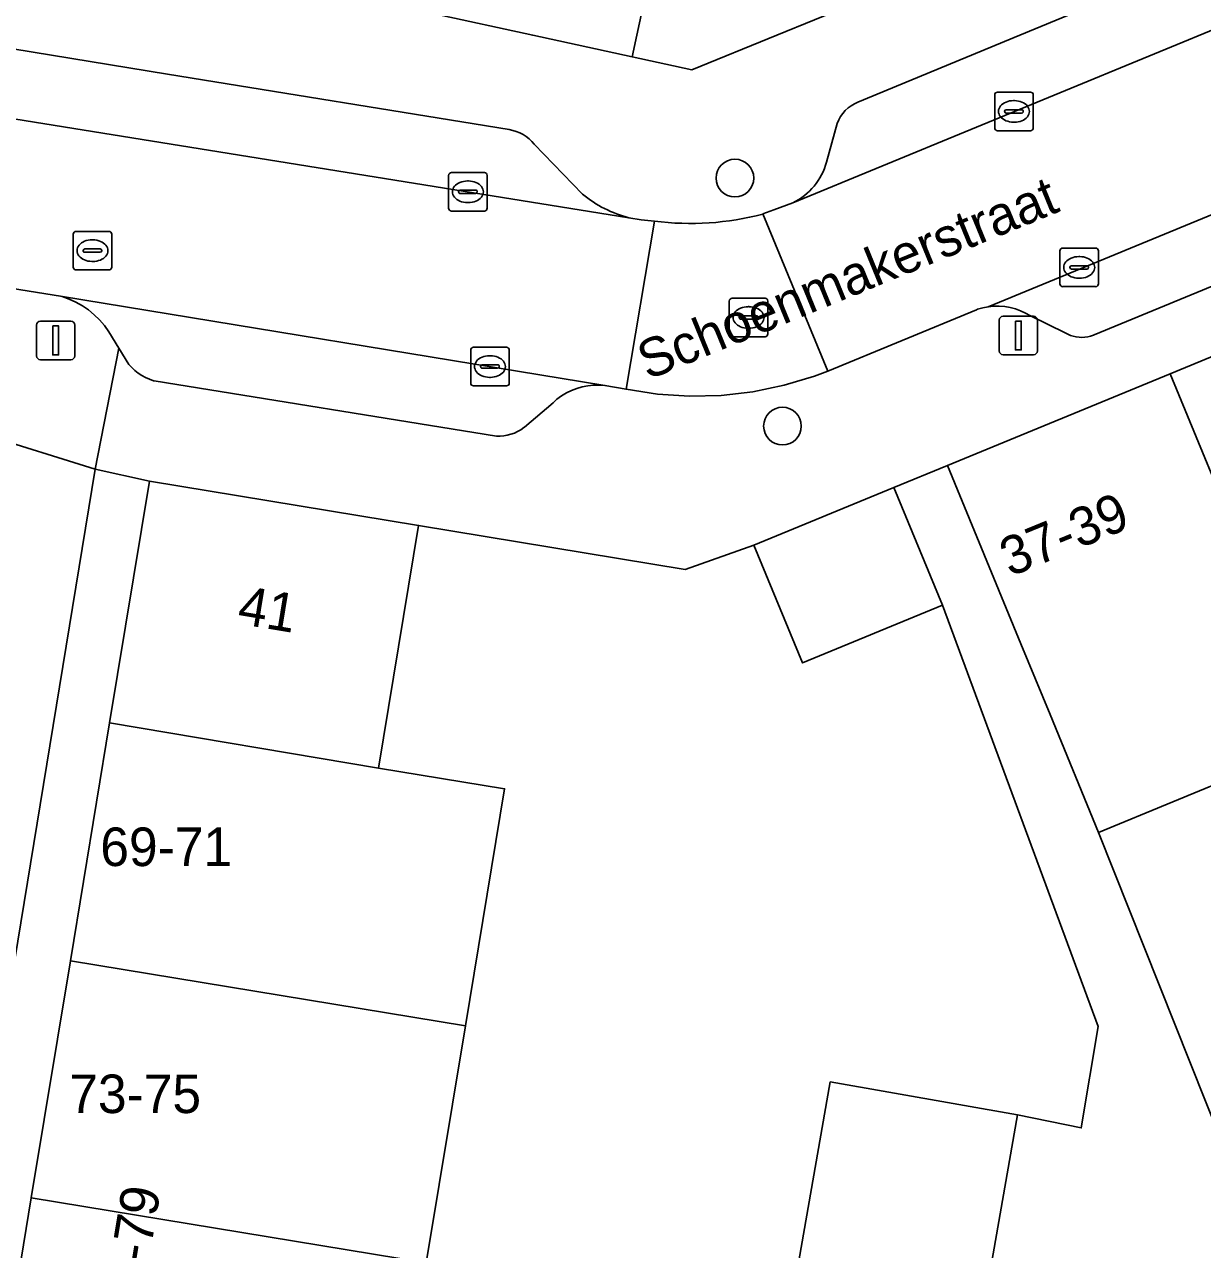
# Model space of a CAD drawing. Extents: x 160856 to 161310, y 384024 to 384878.
# Drawn here: x 161149.61 to 161180.17, y 384718.5 to 384750.28 of the extents above; entities that cross this region are included whole.
import ezdxf

# ---------------------------------------------------------------- set-up
doc = ezdxf.new("R2010")
doc.units = 0
for name, color, linetype in [('IMGEO_Boom', 7, 'Continuous'), ('IMGEO_Erf', 7, 'Continuous'), ('IMGEO_Kolk', 7, 'Continuous'), ('IMGEO_Lichtmast', 7, 'Continuous'), ('IMGEO_Muur', 7, 'Continuous'), ('IMGEO_Openbare_ruimte_label', 7, 'Continuous'), ('IMGEO_Pand', 7, 'Continuous'), ('IMGEO_Pand_nummerreeks', 7, 'Continuous'), ('IMGEO_Parkeervlak_open', 7, 'Continuous'), ('IMGEO_Rijbaan_lokaal_open', 7, 'Continuous'), ('IMGEO_Rioolput', 7, 'Continuous'), ('IMGEO_Voetpad_open', 7, 'Continuous')]:
    doc.layers.add(name, color=color, linetype=linetype)

msp = doc.modelspace()

# ---------------------------------------------------------------- linework, layer by layer
at = {"layer": 'IMGEO_Boom'}
for centre in [(161168.038, 384746.295), (161169.273, 384739.861)]:
    msp.add_circle(centre, 0.489, dxfattribs=at)
at = {"layer": 'IMGEO_Erf'}
for points in [[(161169.694, 384718.211), (161170.511, 384722.85), (161175.372, 384721.995), (161177.024, 384721.657), (161177.467, 384724.289), (161173.423, 384735.216), (161169.794, 384733.718), (161168.533, 384736.775), (161166.75, 384736.142), (161159.83, 384737.284), (161158.792, 384730.991), (161162.061, 384730.452), (161161.046, 384724.302), (161160.032, 384718.155)], [(161183.256, 384731.703), (161177.477, 384729.322), (161181.43, 384719.373)]]:
    msp.add_lwpolyline(points, dxfattribs=at)
at = {"layer": 'IMGEO_Kolk'}
for p, q in [((161174.779, 384747.598), (161174.779, 384748.45)), ((161174.854, 384748.524), (161175.706, 384748.524)), ((161175.267, 384748.304), (161175.292, 384748.304)), ((161175.78, 384748.45), (161175.78, 384747.598)), ((161175.038, 384748.018), (161175.038, 384748.03)), ((161175.476, 384747.981), (161175.078, 384747.981)), ((161175.081, 384748.067), (161175.479, 384748.067)), ((161175.522, 384748.03), (161175.522, 384748.018)), ((161175.29, 384747.744), (161175.265, 384747.744)), ((161175.706, 384747.524), (161174.854, 384747.524)), ((161160.611, 384745.513), (161160.611, 384746.365)), ((161160.686, 384746.439), (161161.538, 384746.439)), ((161161.612, 384746.365), (161161.612, 384745.513)), ((161161.099, 384746.219), (161161.124, 384746.219)), ((161160.87, 384745.933), (161160.87, 384745.945)), ((161161.308, 384745.896), (161160.91, 384745.896)), ((161160.913, 384745.982), (161161.311, 384745.982)), ((161161.354, 384745.945), (161161.354, 384745.933)), ((161161.538, 384745.439), (161160.686, 384745.439)), ((161161.122, 384745.659), (161161.097, 384745.659)), ((161176.547, 384744.478), (161177.399, 384744.478)), ((161176.472, 384743.552), (161176.472, 384744.404)), ((161176.96, 384744.258), (161176.985, 384744.258)), ((161177.473, 384744.404), (161177.473, 384743.552)), ((161176.731, 384743.972), (161176.731, 384743.984)), ((161177.169, 384743.935), (161176.771, 384743.935)), ((161176.774, 384744.021), (161177.172, 384744.021)), ((161177.215, 384743.984), (161177.215, 384743.972)), ((161177.399, 384743.478), (161176.547, 384743.478)), ((161176.983, 384743.698), (161176.958, 384743.698)), ((161161.258, 384741.905), (161162.11, 384741.905)), ((161161.183, 384740.979), (161161.183, 384741.831)), ((161161.671, 384741.685), (161161.696, 384741.685)), ((161162.184, 384741.831), (161162.184, 384740.979)), ((161161.442, 384741.399), (161161.442, 384741.411)), ((161161.88, 384741.362), (161161.482, 384741.362)), ((161161.485, 384741.448), (161161.883, 384741.448)), ((161161.926, 384741.411), (161161.926, 384741.399)), ((161161.694, 384741.125), (161161.669, 384741.125)), ((161162.11, 384740.905), (161161.258, 384740.905))]:
    msp.add_line(p, q, dxfattribs=at)
for points in [[(161174.779, 384747.598), (161174.779, 384748.45)], [(161174.854, 384748.524), (161175.706, 384748.524)], [(161175.78, 384748.45), (161175.78, 384747.598)], [(161175.706, 384747.524), (161174.854, 384747.524)], [(161160.611, 384745.513), (161160.611, 384746.365)], [(161160.686, 384746.439), (161161.538, 384746.439)], [(161161.612, 384746.365), (161161.612, 384745.513)], [(161161.538, 384745.439), (161160.686, 384745.439)], [(161176.547, 384744.478), (161177.399, 384744.478)], [(161176.472, 384743.552), (161176.472, 384744.404)], [(161177.473, 384744.404), (161177.473, 384743.552)], [(161177.399, 384743.478), (161176.547, 384743.478)], [(161161.258, 384741.905), (161162.11, 384741.905)], [(161161.183, 384740.979), (161161.183, 384741.831)], [(161162.184, 384741.831), (161162.184, 384740.979)], [(161162.11, 384740.905), (161161.258, 384740.905)]]:
    msp.add_lwpolyline(points, dxfattribs=at)
for centre, radius, start, end in [((161174.856, 384748.448), 0.0765, 91.552, 178.448), ((161174.856, 384748.448), 0.0765, 91.552, 178.448), ((161175.704, 384748.448), 0.0765, 1.552, 88.448), ((161175.704, 384748.448), 0.0765, 1.552, 88.448), ((161175.078, 384748.027), 0.0403, 85.8775, 175.7526), ((161175.075, 384748.017), 0.0366, 178.938, 274.7102), ((161175.479, 384748.024), 0.043, 264.8664, 352.4533), ((161175.483, 384748.029), 0.0386, 1.7309, 96.639), ((161174.856, 384747.6), 0.0765, 181.552, 268.448), ((161174.856, 384747.6), 0.0765, 181.552, 268.448), ((161175.704, 384747.6), 0.0765, 271.552, 358.448), ((161175.704, 384747.6), 0.0765, 271.552, 358.448), ((161160.688, 384746.363), 0.0765, 91.552, 178.448), ((161160.688, 384746.363), 0.0765, 91.552, 178.448), ((161161.536, 384746.363), 0.0765, 1.552, 88.448), ((161161.536, 384746.363), 0.0765, 1.552, 88.448), ((161160.91, 384745.942), 0.0403, 85.8775, 175.7526), ((161160.907, 384745.932), 0.0366, 178.938, 274.7102), ((161161.311, 384745.939), 0.043, 264.8664, 352.4533), ((161161.315, 384745.944), 0.0386, 1.7309, 96.639), ((161160.688, 384745.515), 0.0765, 181.552, 268.448), ((161160.688, 384745.515), 0.0765, 181.552, 268.448), ((161161.536, 384745.515), 0.0765, 271.552, 358.448), ((161161.536, 384745.515), 0.0765, 271.552, 358.448), ((161176.549, 384744.402), 0.0765, 91.552, 178.448), ((161176.549, 384744.402), 0.0765, 91.552, 178.448), ((161177.397, 384744.402), 0.0765, 1.552, 88.448), ((161177.397, 384744.402), 0.0765, 1.552, 88.448), ((161176.771, 384743.981), 0.0403, 85.8775, 175.7526), ((161176.768, 384743.971), 0.0366, 178.938, 274.7102), ((161177.172, 384743.978), 0.043, 264.8664, 352.4533), ((161177.176, 384743.983), 0.0386, 1.7309, 96.639), ((161176.549, 384743.554), 0.0765, 181.552, 268.448), ((161176.549, 384743.554), 0.0765, 181.552, 268.448), ((161177.397, 384743.554), 0.0765, 271.552, 358.448), ((161177.397, 384743.554), 0.0765, 271.552, 358.448), ((161161.26, 384741.829), 0.0765, 91.552, 178.448), ((161161.26, 384741.829), 0.0765, 91.552, 178.448), ((161162.108, 384741.829), 0.0765, 1.552, 88.448), ((161162.108, 384741.829), 0.0765, 1.552, 88.448), ((161161.482, 384741.408), 0.0403, 85.8775, 175.7526), ((161161.479, 384741.398), 0.0366, 178.938, 274.7102), ((161161.883, 384741.405), 0.043, 264.8664, 352.4533), ((161161.887, 384741.41), 0.0386, 1.7309, 96.639), ((161161.26, 384740.981), 0.0765, 181.552, 268.448), ((161161.26, 384740.981), 0.0765, 181.552, 268.448), ((161162.108, 384740.981), 0.0765, 271.552, 358.448), ((161162.108, 384740.981), 0.0765, 271.552, 358.448)]:
    msp.add_arc(centre, radius, start, end, dxfattribs=at)
for centre, major_axis, ratio, start_param, end_param in [((161175.266, 384748.024), (-0.387, 0.002), 0.722429, 4.712389, 7.853982), ((161175.291, 384748.024), (-0.39, 0.002), 0.717154, 1.570796, 4.712389), ((161161.098, 384745.939), (-0.387, 0.002), 0.722429, 4.712389, 7.853982), ((161161.123, 384745.939), (-0.39, 0.002), 0.717154, 1.570796, 4.712389), ((161176.959, 384743.978), (-0.387, 0.002), 0.722429, 4.712389, 7.853982), ((161176.984, 384743.978), (-0.39, 0.002), 0.717154, 1.570796, 4.712389), ((161161.67, 384741.405), (-0.387, 0.002), 0.722429, 4.712389, 7.853982), ((161161.695, 384741.405), (-0.39, 0.002), 0.717154, 1.570796, 4.712389)]:
    msp.add_ellipse(centre, major_axis=major_axis, ratio=ratio, start_param=start_param, end_param=end_param, dxfattribs=at)
at = {"layer": 'IMGEO_Lichtmast'}
for p, q in [((161150.021, 384742.583), (161150.811, 384742.583)), ((161150.811, 384742.583), (161150.021, 384742.583)), ((161174.898, 384741.811), (161174.898, 384742.611)), ((161174.898, 384742.611), (161174.898, 384741.811)), ((161174.998, 384742.711), (161175.788, 384742.711)), ((161175.788, 384742.711), (161174.998, 384742.711)), ((161175.888, 384742.611), (161175.888, 384741.811)), ((161175.888, 384741.811), (161175.888, 384742.611)), ((161149.921, 384741.683), (161149.921, 384742.483)), ((161149.921, 384742.483), (161149.921, 384741.683)), ((161150.911, 384742.483), (161150.911, 384741.683)), ((161150.911, 384741.683), (161150.911, 384742.483)), ((161150.811, 384741.583), (161150.021, 384741.583)), ((161150.021, 384741.583), (161150.811, 384741.583)), ((161175.788, 384741.711), (161174.998, 384741.711)), ((161174.998, 384741.711), (161175.788, 384741.711))]:
    msp.add_line(p, q, dxfattribs=at)
for points in [[(161175.318, 384742.586), (161175.468, 384742.586), (161175.468, 384741.836), (161175.318, 384741.836), (161175.318, 384742.586)], [(161150.341, 384742.458), (161150.491, 384742.458), (161150.491, 384741.708), (161150.341, 384741.708), (161150.341, 384742.458)]]:
    msp.add_lwpolyline(points, dxfattribs=at)
for centre, start, end in [((161150.021, 384742.483), 90, 180), ((161150.021, 384742.483), 90, 180), ((161150.811, 384742.483), 0, 90), ((161150.811, 384742.483), 360, 90), ((161174.998, 384742.611), 90, 180), ((161174.998, 384742.611), 90, 180), ((161175.788, 384742.611), 0, 90), ((161175.788, 384742.611), 360, 90), ((161150.021, 384741.683), 180, 270), ((161150.021, 384741.683), 180, 270), ((161150.811, 384741.683), 270, 0), ((161150.811, 384741.683), 270, 0), ((161174.998, 384741.811), 180, 270), ((161174.998, 384741.811), 180, 270), ((161175.788, 384741.811), 270, 0), ((161175.788, 384741.811), 270, 0)]:
    msp.add_arc(centre, 0.1, start, end, dxfattribs=at)
at = {"layer": 'IMGEO_Muur'}
msp.add_lwpolyline([(161159.83, 384737.284), (161166.75, 384736.142), (161168.533, 384736.775)], dxfattribs=at)
at = {"layer": 'IMGEO_Pand'}
for points in [[(161170.206, 384758.519), (161169.65, 384758.3), (161167.068, 384757.285), (161165.497, 384750), (161165.374, 384749.437), (161166.925, 384749.098), (161169.125, 384750), (161173.04, 384751.605)], [(161161.955, 384758.385), (161160.248, 384750.556), (161162.793, 384750), (161165.374, 384749.437), (161165.497, 384750), (161167.068, 384757.285)], [(161189.034, 384734.084), (161185.112, 384743.6), (161179.334, 384741.219), (161183.256, 384731.703)], [(161183.256, 384731.703), (161179.334, 384741.219), (161173.555, 384738.838), (161175.461, 384734.216), (161176.219, 384732.376), (161177.477, 384729.322)], [(161158.792, 384730.991), (161159.83, 384737.284), (161152.849, 384738.436), (161151.814, 384732.164)], [(161172.161, 384738.272), (161168.533, 384736.775), (161169.794, 384733.718), (161173.423, 384735.216)], [(161158.792, 384730.991), (161151.814, 384732.164), (161150.796, 384725.993), (161161.046, 384724.302), (161162.061, 384730.452)], [(161149.782, 384719.846), (161160.032, 384718.155), (161161.046, 384724.302), (161150.796, 384725.993)], [(161175.372, 384721.995), (161170.511, 384722.85), (161169.694, 384718.211), (161174.555, 384717.356)], [(161149.782, 384719.846), (161148.768, 384713.699), (161159.018, 384712.008), (161160.032, 384718.155)]]:
    msp.add_lwpolyline(points, close=True, dxfattribs=at)
at = {"layer": 'IMGEO_Parkeervlak_open'}
for points in [[(161169.541, 384745.655), (161218.035, 384765.633)], [(161219.834, 384761.594), (161174.613, 384742.957), (161174.755, 384742.97), (161174.898, 384742.972), (161175.04, 384742.96), (161175.181, 384742.936), (161175.319, 384742.899), (161175.453, 384742.85), (161175.582, 384742.79), (161175.705, 384742.718), (161176.606, 384742.28), (161176.674, 384742.244), (161176.744, 384742.215), (161176.817, 384742.192), (161176.891, 384742.176), (161176.967, 384742.166), (161177.043, 384742.163), (161177.12, 384742.167), (161177.195, 384742.178), (161177.269, 384742.195), (161177.342, 384742.219), (161177.362, 384742.227), (161196.214, 384750)], [(161193.977, 384757.662), (161175.435, 384750), (161171.231, 384748.263)], [(161162.18, 384747.553), (161153.319, 384748.994), (161149.301, 384749.647)], [(161146.315, 384748.311), (161165.289, 384745.267)], [(161170.695, 384747.712), (161170.417, 384746.711)], [(161164.088, 384745.877), (161162.832, 384747.174)]]:
    msp.add_lwpolyline(points, dxfattribs=at)
msp.add_lwpolyline([(161150.539, 384743.231), (161150.582, 384743.219), (161150.765, 384743.156), (161150.941, 384743.077), (161151.109, 384742.982), (161151.269, 384742.873), (161151.418, 384742.75), (161151.555, 384742.614), (161151.68, 384742.466), (161151.791, 384742.308), (161152.053, 384741.885), (161152.314, 384741.463), (161152.387, 384741.379), (161152.468, 384741.302), (161152.555, 384741.232), (161152.648, 384741.171), (161152.746, 384741.118), (161152.848, 384741.074), (161152.954, 384741.039), (161152.973, 384741.034), (161161.851, 384739.604), (161161.946, 384739.602), (161162.041, 384739.609), (161162.134, 384739.625), (161162.226, 384739.649), (161162.316, 384739.68), (161162.402, 384739.72), (161162.484, 384739.767), (161162.562, 384739.822), (161162.58, 384739.836), (161163.321, 384740.467), (161163.422, 384740.556), (161163.54, 384740.644), (161163.666, 384740.721), (161163.799, 384740.786), (161163.936, 384740.84), (161164.078, 384740.881), (161164.223, 384740.909), (161164.37, 384740.924), (161164.518, 384740.925), (161164.665, 384740.914)], close=True, dxfattribs=at)
for centre, radius, start, end in [((161171.554, 384747.413), 0.909, 110.7893, 160.7919), ((161162.012, 384746.514), 1.052, 38.8288, 80.8333), ((161168.834, 384747.133), 1.638, 295.5642, 345.0813), ((161166.018, 384748.19), 3.013, 230.1552, 255.9918)]:
    msp.add_arc(centre, radius, start, end, dxfattribs=at)
at = {"layer": 'IMGEO_Rijbaan_lokaal_open'}
msp.add_lwpolyline([(161219.834, 384761.594), (161218.035, 384765.633), (161169.541, 384745.655), (161169.378, 384745.588), (161169.047, 384745.471), (161168.766, 384745.363), (161170.449, 384741.286), (161174.307, 384742.881), (161174.336, 384742.891), (161174.473, 384742.93), (161174.613, 384742.957)], close=True, dxfattribs=at)
for points in [[(161142.104, 384744.542), (161145.33, 384744.057), (161150.539, 384743.231), (161164.665, 384740.914), (161165.217, 384740.817), (161165.949, 384745.179), (161165.607, 384745.212), (161165.289, 384745.267), (161146.315, 384748.311)], [(161165.949, 384745.179), (161165.217, 384740.817), (161166.034, 384740.69), (161166.859, 384740.637), (161167.685, 384740.657), (161168.506, 384740.752), (161169.315, 384740.919), (161170.107, 384741.158), (161170.449, 384741.286), (161168.766, 384745.363)]]:
    msp.add_lwpolyline(points, dxfattribs=at)
msp.add_arc((161166.893, 384752.388), 7.271, 262.543, 284.9312, dxfattribs=at)
at = {"layer": 'IMGEO_Rioolput'}
for p, q in [((161150.869, 384743.986), (161150.869, 384744.838)), ((161150.944, 384744.912), (161151.796, 384744.912)), ((161151.87, 384744.838), (161151.87, 384743.986)), ((161151.171, 384744.455), (161151.569, 384744.455)), ((161151.357, 384744.692), (161151.382, 384744.692)), ((161151.128, 384744.406), (161151.128, 384744.418)), ((161151.566, 384744.369), (161151.168, 384744.369)), ((161151.38, 384744.132), (161151.355, 384744.132)), ((161151.612, 384744.418), (161151.612, 384744.406)), ((161151.796, 384743.912), (161150.944, 384743.912)), ((161167.968, 384743.179), (161168.82, 384743.179)), ((161167.893, 384742.253), (161167.893, 384743.105)), ((161168.381, 384742.959), (161168.406, 384742.959)), ((161168.894, 384743.105), (161168.894, 384742.253)), ((161168.152, 384742.673), (161168.152, 384742.685)), ((161168.59, 384742.636), (161168.192, 384742.636)), ((161168.195, 384742.722), (161168.593, 384742.722)), ((161168.636, 384742.685), (161168.636, 384742.673)), ((161168.404, 384742.399), (161168.379, 384742.399)), ((161168.82, 384742.179), (161167.968, 384742.179))]:
    msp.add_line(p, q, dxfattribs=at)
for points in [[(161150.869, 384743.986), (161150.869, 384744.838)], [(161150.944, 384744.912), (161151.796, 384744.912)], [(161151.87, 384744.838), (161151.87, 384743.986)], [(161151.796, 384743.912), (161150.944, 384743.912)], [(161167.968, 384743.179), (161168.82, 384743.179)], [(161167.893, 384742.253), (161167.893, 384743.105)], [(161168.894, 384743.105), (161168.894, 384742.253)], [(161168.82, 384742.179), (161167.968, 384742.179)]]:
    msp.add_lwpolyline(points, dxfattribs=at)
for centre, radius, start, end in [((161150.946, 384744.836), 0.0765, 91.552, 178.448), ((161150.946, 384744.836), 0.0765, 91.552, 178.448), ((161151.794, 384744.836), 0.0765, 1.552, 88.448), ((161151.794, 384744.836), 0.0765, 1.552, 88.448), ((161151.168, 384744.415), 0.0403, 85.8775, 175.7526), ((161151.573, 384744.417), 0.0386, 1.7309, 96.639), ((161151.165, 384744.405), 0.0366, 178.938, 274.7102), ((161151.569, 384744.412), 0.043, 264.8664, 352.4533), ((161150.946, 384743.988), 0.0765, 181.552, 268.448), ((161150.946, 384743.988), 0.0765, 181.552, 268.448), ((161151.794, 384743.988), 0.0765, 271.552, 358.448), ((161151.794, 384743.988), 0.0765, 271.552, 358.448), ((161167.97, 384743.103), 0.0765, 91.552, 178.448), ((161167.97, 384743.103), 0.0765, 91.552, 178.448), ((161168.818, 384743.103), 0.0765, 1.552, 88.448), ((161168.818, 384743.103), 0.0765, 1.552, 88.448), ((161168.192, 384742.682), 0.0403, 85.8775, 175.7526), ((161168.189, 384742.672), 0.0366, 178.938, 274.7102), ((161168.593, 384742.679), 0.043, 264.8664, 352.4533), ((161168.597, 384742.684), 0.0386, 1.7309, 96.639), ((161167.97, 384742.255), 0.0765, 181.552, 268.448), ((161167.97, 384742.255), 0.0765, 181.552, 268.448), ((161168.818, 384742.255), 0.0765, 271.552, 358.448), ((161168.818, 384742.255), 0.0765, 271.552, 358.448)]:
    msp.add_arc(centre, radius, start, end, dxfattribs=at)
for centre, major_axis, ratio, start_param, end_param in [((161151.356, 384744.412), (-0.387, 0.002), 0.722429, 4.712389, 7.853982), ((161151.381, 384744.412), (-0.39, 0.002), 0.717154, 1.570796, 4.712389), ((161168.38, 384742.679), (-0.387, 0.002), 0.722429, 4.712389, 7.853982), ((161168.405, 384742.679), (-0.39, 0.002), 0.717154, 1.570796, 4.712389)]:
    msp.add_ellipse(centre, major_axis=major_axis, ratio=ratio, start_param=start_param, end_param=end_param, dxfattribs=at)
at = {"layer": 'IMGEO_Voetpad_open'}
for points in [[(161171.231, 384748.263), (161175.435, 384750), (161193.977, 384757.662)], [(161182.508, 384755.488), (161177.774, 384753.546), (161173.04, 384751.605), (161169.125, 384750), (161166.925, 384749.098), (161165.374, 384749.437), (161162.793, 384750), (161160.248, 384750.556), (161154.964, 384751.709), (161153.86, 384751.95), (161149.43, 384752.917), (161148.811, 384749.577), (161148.889, 384749.607), (161148.969, 384749.629), (161149.051, 384749.645), (161149.134, 384749.653), (161149.218, 384749.654), (161149.301, 384749.647), (161153.319, 384748.994), (161162.18, 384747.553)], [(161196.214, 384750), (161177.362, 384742.227), (161177.342, 384742.219), (161177.269, 384742.195), (161177.195, 384742.178), (161177.12, 384742.167), (161177.043, 384742.163), (161176.967, 384742.166), (161176.891, 384742.176), (161176.817, 384742.192), (161176.744, 384742.215), (161176.674, 384742.244), (161176.606, 384742.28), (161175.705, 384742.718), (161175.582, 384742.79), (161175.453, 384742.85), (161175.319, 384742.899), (161175.181, 384742.936), (161175.04, 384742.96), (161174.898, 384742.972), (161174.755, 384742.97), (161174.613, 384742.957), (161174.473, 384742.93), (161174.336, 384742.891), (161174.307, 384742.881), (161170.449, 384741.286), (161170.107, 384741.158), (161169.315, 384740.919), (161168.506, 384740.752), (161167.685, 384740.657), (161166.859, 384740.637), (161166.034, 384740.69), (161165.217, 384740.817), (161164.665, 384740.914), (161164.518, 384740.925), (161164.37, 384740.924), (161164.223, 384740.909), (161164.078, 384740.881), (161163.936, 384740.84), (161163.799, 384740.786), (161163.666, 384740.721), (161163.54, 384740.644), (161163.422, 384740.556), (161163.321, 384740.467), (161162.58, 384739.836), (161162.562, 384739.822), (161162.484, 384739.767), (161162.402, 384739.72), (161162.316, 384739.68), (161162.226, 384739.649), (161162.134, 384739.625), (161162.041, 384739.609), (161161.946, 384739.602), (161161.851, 384739.604), (161152.973, 384741.034), (161152.954, 384741.039), (161152.848, 384741.074), (161152.746, 384741.118), (161152.648, 384741.171), (161152.555, 384741.232), (161152.468, 384741.302), (161152.387, 384741.379), (161152.314, 384741.463), (161152.053, 384741.885), (161151.443, 384738.748), (161152.849, 384738.436), (161159.83, 384737.284), (161166.75, 384736.142), (161168.533, 384736.775), (161172.161, 384738.272), (161173.555, 384738.838), (161179.334, 384741.219), (161185.112, 384743.6)], [(161170.417, 384746.711), (161170.695, 384747.712)], [(161162.832, 384747.174), (161164.088, 384745.877)], [(161168.766, 384745.363), (161169.047, 384745.471), (161169.378, 384745.588), (161169.541, 384745.655)], [(161165.289, 384745.267), (161165.607, 384745.212), (161165.949, 384745.179)], [(161151.791, 384742.308), (161151.68, 384742.466), (161151.555, 384742.614), (161151.418, 384742.75), (161151.269, 384742.873), (161151.109, 384742.982), (161150.941, 384743.077), (161150.765, 384743.156), (161150.582, 384743.219), (161150.539, 384743.231), (161145.33, 384744.057), (161142.104, 384744.542)], [(161143.426, 384740.637), (161144.25, 384740.509), (161146.099, 384740.138), (161148.552, 384739.645), (161151.443, 384738.748), (161152.053, 384741.885), (161151.791, 384742.308)], [(161181.43, 384719.373), (161177.477, 384729.322), (161176.219, 384732.376), (161175.461, 384734.216), (161173.555, 384738.838), (161172.161, 384738.272), (161173.423, 384735.216), (161177.467, 384724.289), (161177.024, 384721.657), (161175.372, 384721.995), (161174.555, 384717.356)]]:
    msp.add_lwpolyline(points, dxfattribs=at)
for points in [[(161151.443, 384738.748), (161148.552, 384739.645), (161145.383, 384720.284), (161145.001, 384718.101), (161142.765, 384703.663), (161142.471, 384701.916), (161145.313, 384701.438)], [(161148.768, 384713.699), (161149.782, 384719.846), (161150.796, 384725.993), (161151.814, 384732.164), (161152.849, 384738.436), (161151.443, 384738.748), (161145.313, 384701.438), (161146.719, 384701.281), (161147.754, 384707.552)]]:
    msp.add_lwpolyline(points, close=True, dxfattribs=at)
for centre, radius, start, end in [((161171.554, 384747.413), 0.909, 110.7893, 160.7919), ((161162.012, 384746.514), 1.052, 38.8288, 80.8333), ((161168.834, 384747.133), 1.638, 295.5642, 345.0813), ((161166.018, 384748.19), 3.013, 230.1552, 255.9918), ((161166.893, 384752.388), 7.271, 262.543, 284.9312)]:
    msp.add_arc(centre, radius, start, end, dxfattribs=at)

# ---------------------------------------------------------------- texts
at = {"layer": 'IMGEO_Openbare_ruimte_label'}
msp.add_text('Schoenmakerstraat', height=1, rotation=22.2804, dxfattribs=at).set_placement((161165.776, 384741.048))
at = {"layer": 'IMGEO_Pand_nummerreeks'}
for s, rotation, p in [('37-39', 22.3354, (161175.181, 384735.944)), ('41', 350.6295, (161155.101, 384734.74)), ('77-79', 80.6328, (161152.585, 384716.684))]:
    msp.add_text(s, height=1, rotation=rotation, dxfattribs=at).set_placement(p)
for s, p in [('69-71', (161151.573, 384728.449)), ('73-75', (161150.768, 384722.041))]:
    msp.add_text(s, height=1, dxfattribs=at).set_placement(p)

doc.saveas('drawing.dxf')
